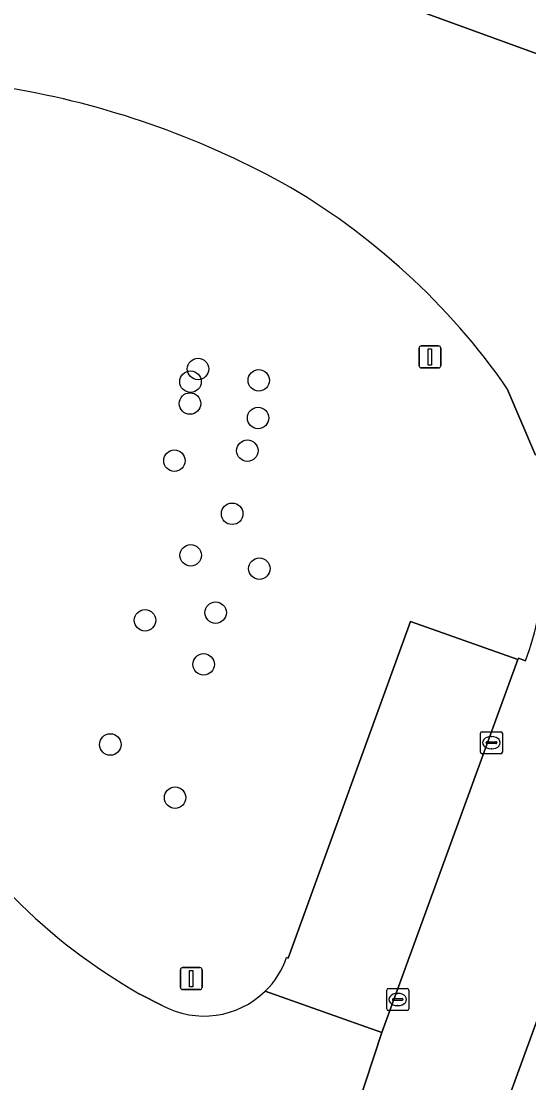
# Model space of a CAD drawing. Extents: x 155275 to 156265, y 382654 to 383635.
# Drawn here: x 155785.08 to 155808.18, y 383513.37 to 383561.67 of the extents above; entities that cross this region are included whole.
import ezdxf

# ---------------------------------------------------------------- set-up
doc = ezdxf.new("R2010")
doc.units = 0
for name, color, linetype in [('IMGEO_Boom', 7, 'Continuous'), ('IMGEO_Erf', 7, 'Continuous'), ('IMGEO_Groenvoorziening', 7, 'Continuous'), ('IMGEO_Kolk', 7, 'Continuous'), ('IMGEO_Lichtmast', 7, 'Continuous'), ('IMGEO_Parkeervlak_halfverhard', 7, 'Continuous'), ('IMGEO_Rijbaan_lokaal_open', 7, 'Continuous')]:
    doc.layers.add(name, color=color, linetype=linetype)

msp = doc.modelspace()

# ---------------------------------------------------------------- linework, layer by layer
at = {"layer": 'IMGEO_Boom'}
for centre in [(155793.13, 383545.847), (155792.789, 383545.268), (155795.894, 383545.328), (155792.764, 383544.274), (155795.864, 383543.619), (155795.375, 383542.129), (155792.056, 383541.672), (155794.684, 383539.258), (155792.797, 383537.368), (155795.921, 383536.763), (155790.718, 383534.412), (155793.931, 383534.761), (155793.385, 383532.405), (155789.139, 383528.76), (155792.086, 383526.339)]:
    msp.add_circle(centre, 0.489, dxfattribs=at)
at = {"layer": 'IMGEO_Erf'}
for points in [[(155811.34, 383562.167), (155808.511, 383563.189), (155805.683, 383564.211), (155802.851, 383565.235), (155801.897, 383562.616), (155813.199, 383558.505), (155814.156, 383561.149)], [(155813.653, 383515.539), (155811.298, 383516.399), (155808.943, 383517.259), (155805.986, 383509.162), (155808.346, 383508.301), (155810.703, 383507.44), (155812.176, 383511.484)]]:
    msp.add_lwpolyline(points, close=True, dxfattribs=at)
at = {"layer": 'IMGEO_Groenvoorziening'}
for points in [[(155808.486, 383541.926), (155807.203, 383544.95)], [(155797.165, 383519.067), (155797.238, 383519.037), (155802.798, 383534.351), (155807.688, 383532.624), (155807.712, 383532.688), (155808.041, 383532.57)], [(155790.458, 383517.422), (155791.502, 383516.891)]]:
    msp.add_lwpolyline(points, dxfattribs=at)
for centre, radius, start, end in [((155778.006, 383519.744), 39.428, 61.262, 80.3972), ((155781.477, 383527.105), 31.309, 34.7484, 60.3565), ((155793.066, 383537.967), 15.918, 340.179, 347.8935), ((155803.253, 383540.01), 25.96, 208.6079, 240.471), ((155793.393, 383520.397), 3.999, 314.3509, 340.5808), ((155793.408, 383520.385), 3.98, 241.3801, 314.315)]:
    msp.add_arc(centre, radius, start, end, dxfattribs=at)
at = {"layer": 'IMGEO_Kolk'}
for p, q in [((155805.984, 383528.417), (155805.984, 383529.269)), ((155806.059, 383529.343), (155806.911, 383529.343)), ((155806.472, 383529.123), (155806.497, 383529.123)), ((155806.985, 383529.269), (155806.985, 383528.417)), ((155806.243, 383528.837), (155806.243, 383528.849)), ((155806.681, 383528.8), (155806.283, 383528.8)), ((155806.286, 383528.886), (155806.684, 383528.886)), ((155806.727, 383528.849), (155806.727, 383528.837)), ((155806.911, 383528.343), (155806.059, 383528.343)), ((155806.495, 383528.563), (155806.47, 383528.563)), ((155801.717, 383516.732), (155801.717, 383517.584)), ((155801.792, 383517.658), (155802.644, 383517.658)), ((155802.718, 383517.584), (155802.718, 383516.732)), ((155801.976, 383517.152), (155801.976, 383517.164)), ((155802.414, 383517.115), (155802.016, 383517.115)), ((155802.019, 383517.201), (155802.417, 383517.201)), ((155802.205, 383517.438), (155802.23, 383517.438)), ((155802.46, 383517.164), (155802.46, 383517.152)), ((155802.644, 383516.658), (155801.792, 383516.658)), ((155802.228, 383516.878), (155802.203, 383516.878))]:
    msp.add_line(p, q, dxfattribs=at)
for points in [[(155805.984, 383528.417), (155805.984, 383529.269)], [(155806.059, 383529.343), (155806.911, 383529.343)], [(155806.985, 383529.269), (155806.985, 383528.417)], [(155806.911, 383528.343), (155806.059, 383528.343)], [(155801.717, 383516.732), (155801.717, 383517.584)], [(155801.792, 383517.658), (155802.644, 383517.658)], [(155802.718, 383517.584), (155802.718, 383516.732)], [(155802.644, 383516.658), (155801.792, 383516.658)]]:
    msp.add_lwpolyline(points, dxfattribs=at)
for centre, radius, start, end in [((155806.061, 383529.267), 0.0765, 91.552, 178.448), ((155806.061, 383529.267), 0.0765, 91.552, 178.448), ((155806.909, 383529.267), 0.0765, 1.552, 88.448), ((155806.909, 383529.267), 0.0765, 1.552, 88.448), ((155806.283, 383528.846), 0.0403, 85.8775, 175.7526), ((155806.28, 383528.836), 0.0366, 178.938, 274.7102), ((155806.684, 383528.843), 0.043, 264.8664, 352.4533), ((155806.688, 383528.848), 0.0386, 1.7309, 96.639), ((155806.061, 383528.419), 0.0765, 181.552, 268.448), ((155806.061, 383528.419), 0.0765, 181.552, 268.448), ((155806.909, 383528.419), 0.0765, 271.552, 358.448), ((155806.909, 383528.419), 0.0765, 271.552, 358.448), ((155801.794, 383517.582), 0.0765, 91.552, 178.448), ((155801.794, 383517.582), 0.0765, 91.552, 178.448), ((155802.642, 383517.582), 0.0765, 1.552, 88.448), ((155802.642, 383517.582), 0.0765, 1.552, 88.448), ((155802.016, 383517.161), 0.0403, 85.8775, 175.7526), ((155802.013, 383517.151), 0.0366, 178.938, 274.7102), ((155802.417, 383517.158), 0.043, 264.8664, 352.4533), ((155802.421, 383517.163), 0.0386, 1.7309, 96.639), ((155801.794, 383516.734), 0.0765, 181.552, 268.448), ((155801.794, 383516.734), 0.0765, 181.552, 268.448), ((155802.642, 383516.734), 0.0765, 271.552, 358.448), ((155802.642, 383516.734), 0.0765, 271.552, 358.448)]:
    msp.add_arc(centre, radius, start, end, dxfattribs=at)
for centre, major_axis, ratio, start_param, end_param in [((155806.471, 383528.843), (-0.387, 0.002), 0.722429, 4.712389, 7.853982), ((155806.496, 383528.843), (-0.39, 0.002), 0.717154, 1.570796, 4.712389), ((155802.204, 383517.158), (-0.387, 0.002), 0.722429, 4.712389, 7.853982), ((155802.229, 383517.158), (-0.39, 0.002), 0.717154, 1.570796, 4.712389)]:
    msp.add_ellipse(centre, major_axis=major_axis, ratio=ratio, start_param=start_param, end_param=end_param, dxfattribs=at)
at = {"layer": 'IMGEO_Lichtmast'}
for p, q in [((155803.19, 383545.995), (155803.19, 383546.795)), ((155803.19, 383546.795), (155803.19, 383545.995)), ((155803.29, 383546.895), (155804.08, 383546.895)), ((155804.08, 383546.895), (155803.29, 383546.895)), ((155804.18, 383546.795), (155804.18, 383545.995)), ((155804.18, 383545.995), (155804.18, 383546.795)), ((155804.08, 383545.895), (155803.29, 383545.895)), ((155803.29, 383545.895), (155804.08, 383545.895)), ((155792.328, 383517.708), (155792.328, 383518.508)), ((155792.328, 383518.508), (155792.328, 383517.708)), ((155792.428, 383518.608), (155793.218, 383518.608)), ((155793.218, 383518.608), (155792.428, 383518.608)), ((155793.318, 383518.508), (155793.318, 383517.708)), ((155793.318, 383517.708), (155793.318, 383518.508)), ((155793.218, 383517.608), (155792.428, 383517.608)), ((155792.428, 383517.608), (155793.218, 383517.608))]:
    msp.add_line(p, q, dxfattribs=at)
for points in [[(155803.61, 383546.77), (155803.76, 383546.77), (155803.76, 383546.02), (155803.61, 383546.02), (155803.61, 383546.77)], [(155792.748, 383518.483), (155792.898, 383518.483), (155792.898, 383517.733), (155792.748, 383517.733), (155792.748, 383518.483)]]:
    msp.add_lwpolyline(points, dxfattribs=at)
for centre, start, end in [((155803.29, 383546.795), 90, 180), ((155803.29, 383546.795), 90, 180), ((155804.08, 383546.795), 0, 90), ((155804.08, 383546.795), 360, 90), ((155803.29, 383545.995), 180, 270), ((155803.29, 383545.995), 180, 270), ((155804.08, 383545.995), 270, 0), ((155804.08, 383545.995), 270, 0), ((155792.428, 383518.508), 90, 180), ((155792.428, 383518.508), 90, 180), ((155793.218, 383518.508), 0, 90), ((155793.218, 383518.508), 360, 90), ((155792.428, 383517.708), 180, 270), ((155792.428, 383517.708), 180, 270), ((155793.218, 383517.708), 270, 0), ((155793.218, 383517.708), 270, 0)]:
    msp.add_arc(centre, 0.1, start, end, dxfattribs=at)
at = {"layer": 'IMGEO_Parkeervlak_halfverhard'}
for points in [[(155807.688, 383532.624), (155802.798, 383534.351), (155797.238, 383519.037), (155797.165, 383519.067)], [(155796.189, 383517.537), (155801.501, 383515.661), (155807.688, 383532.624)]]:
    msp.add_lwpolyline(points, dxfattribs=at)
msp.add_arc((155793.393, 383520.397), 3.999, 314.3509, 340.5808, dxfattribs=at)
at = {"layer": 'IMGEO_Rijbaan_lokaal_open'}
for points in [[(155816.49, 383537.046), (155815.693, 383534.703), (155820.057, 383533.119), (155828.406, 383530.071), (155834.138, 383528.04), (155834.269, 383528.401), (155834.855, 383530.018), (155835.25, 383531.107), (155836.406, 383534.298), (155838.216, 383539.294), (155841.449, 383548.213), (155835.646, 383550.348), (155824.346, 383554.447), (155818.762, 383556.48), (155813.199, 383558.505), (155801.897, 383562.616), (155796.316, 383564.637), (155790.759, 383566.649), (155785.087, 383568.733), (155781.636, 383569.994)], [(155807.203, 383544.95), (155808.486, 383541.926)], [(155794.304, 383477.026), (155797.254, 383485.125), (155798.205, 383487.738), (155801.152, 383495.828), (155802.104, 383498.44), (155805.033, 383506.551), (155805.986, 383509.162), (155808.943, 383517.259), (155809.896, 383519.87), (155812.853, 383527.968), (155813.806, 383530.579), (155814.527, 383532.551), (155808.63, 383534.629)], [(155808.041, 383532.57), (155807.712, 383532.688), (155807.688, 383532.624), (155801.501, 383515.661), (155791.706, 383485.914)], [(155801.501, 383515.661), (155796.189, 383517.537)], [(155791.502, 383516.891), (155790.458, 383517.422)], [(155791.706, 383485.914), (155801.501, 383515.661)]]:
    msp.add_lwpolyline(points, dxfattribs=at)
for centre, radius, start, end in [((155778.006, 383519.744), 39.428, 61.262, 80.3972), ((155781.477, 383527.105), 31.309, 34.7484, 60.3565), ((155793.066, 383537.967), 15.918, 340.179, 347.8935), ((155803.253, 383540.01), 25.96, 208.6079, 240.471), ((155793.408, 383520.385), 3.98, 241.3801, 314.315)]:
    msp.add_arc(centre, radius, start, end, dxfattribs=at)

doc.saveas('drawing.dxf')
